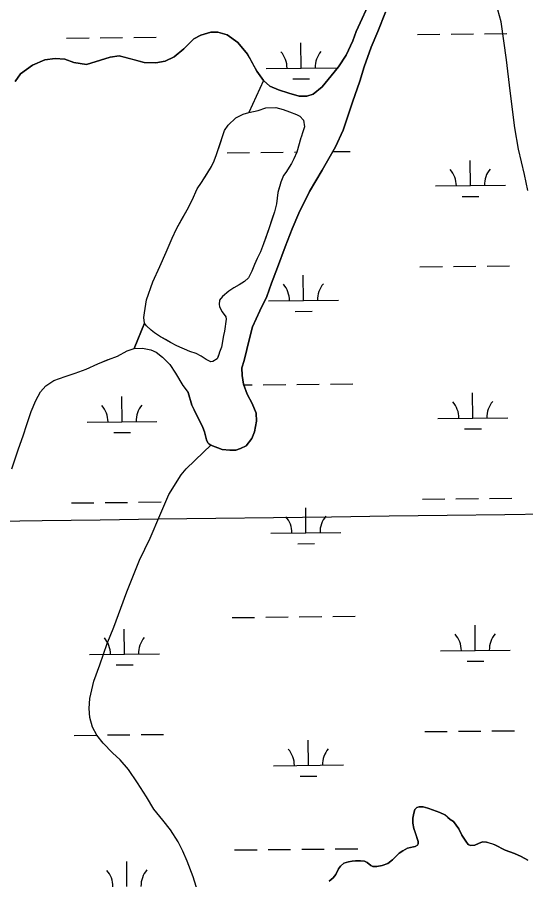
# Model space of a CAD drawing. Extents: x 3734862 to 3772949, y 391520 to 417239.
# Drawn here: x 3758648 to 3759375, y 408713 to 409948 of the extents above; entities that cross this region are included whole.
import ezdxf

# ---------------------------------------------------------------- set-up
doc = ezdxf.new("R2010")
doc.units = 0
for name, color, linetype in [('V-GRID-MAJR', 7, 'Continuous'), ('V-TOPO-SHOR', 7, 'Continuous'), ('V-WETL-SWMP', 7, 'Continuous')]:
    doc.layers.add(name, color=color, linetype=linetype)

msp = doc.modelspace()

# ---------------------------------------------------------------- linework, layer by layer
at = {"layer": 'V-GRID-MAJR'}
msp.add_spline([(3738908.6, 408973.5), (3741556.3, 409006.9), (3746851.6, 409074.3), (3752147, 409142.5), (3757442.4, 409211.4), (3762737.7, 409281.1), (3768033.1, 409351.6), (3770680.7, 409387.1)], degree=3, dxfattribs=at)
at = {"layer": 'V-TOPO-SHOR'}
for points in [[(3759132.8, 409927.6), (3759155.1, 409976.6)], [(3759174.7, 409955.3), (3759163.8, 409927.7), (3759154.3, 409905.3), (3759144.1, 409877.1), (3759137.8, 409856.5), (3759127.3, 409826.5), (3759120.7, 409806.3), (3759114, 409786.5), (3759103.3, 409762.3), (3759084.1, 409729), (3759066.1, 409698.4), (3759050.5, 409667.3), (3759041, 409644.9), (3759030.9, 409619.4), (3759020, 409589.7), (3759011.7, 409567.5), (3759004.7, 409548.3), (3758994.8, 409527.9), (3758984.3, 409504.6), (3758980, 409488.1), (3758972.4, 409456.6), (3758969.2, 409446), (3758969.6, 409435.2), (3758971.5, 409422.8), (3758976.9, 409408.3), (3758983.7, 409394.9), (3758989.4, 409381.1), (3758989.9, 409369.8), (3758987.1, 409354.3), (3758983.5, 409345.2), (3758975.5, 409334.7), (3758967.4, 409330.8), (3758960.5, 409328.5), (3758951.7, 409328.5), (3758941.1, 409329.3), (3758924.5, 409335.6), (3758921.9, 409337.4), (3758920.4, 409339), (3758918.4, 409343.1), (3758915.7, 409354.5), (3758913.2, 409360.6), (3758909.3, 409369), (3758904.6, 409377.7), (3758901.1, 409386), (3758897.6, 409392.6), (3758892.3, 409410.7)], [(3759378.1, 409699.9), (3759373.3, 409722.9), (3759364.7, 409759.2), (3759359.6, 409789.6), (3759352.8, 409842.7), (3759347.7, 409887.2), (3759340, 409941.6), (3759335.4, 409958.7)], [(3758766.9, 409886.4), (3758780.6, 409891), (3758793.6, 409892.5), (3758812, 409887.8), (3758829.3, 409883.4), (3758846.2, 409882.5), (3758859.5, 409885.2), (3758872.1, 409891.5), (3758885.9, 409902.8), (3758900.5, 409916.9), (3758910.3, 409922.3), (3758924.5, 409926.6), (3758934.7, 409926.6), (3758948, 409922.6), (3758963.3, 409911.9), (3758977.4, 409895), (3758984, 409882.8), (3758990.6, 409870.6), (3759000, 409857.2), (3758979.1, 409811.4)], [(3759000, 409857.2), (3759009, 409849.3), (3759021.5, 409844.2), (3759036.1, 409839.4), (3759051, 409835), (3759062, 409835), (3759071, 409837.7), (3759084, 409848.2), (3759097, 409863.9), (3759107.3, 409876.8), (3759118.3, 409893.7), (3759127.8, 409914.4), (3759132.8, 409927.6)], [(3758644.6, 409856.2), (3758652.5, 409866.8), (3758669.4, 409879.3), (3758687.5, 409887.1), (3758702.1, 409889), (3758715.8, 409887.7), (3758728.7, 409883), (3758746.8, 409880.5), (3758766.9, 409886.4)], [(3759000, 409857.2), (3758979.1, 409811.4), (3758992.5, 409814.5), (3759003.6, 409818.1), (3759017.9, 409818.8), (3759028.1, 409816), (3759037.2, 409812.4), (3759047.5, 409808.8), (3759052.2, 409806.4), (3759057.4, 409800.8), (3759058.5, 409791.3), (3759056.5, 409783.8), (3759054.1, 409776.3), (3759053.7, 409775.5)], [(3758829.8, 409510.1), (3758829, 409518.4), (3758829.8, 409524.7), (3758832.8, 409543.7), (3758842, 409569), (3758851.6, 409591.1), (3758860.8, 409611.7), (3758869.2, 409631.8), (3758875.5, 409645.2), (3758883.9, 409659.8), (3758891.1, 409672.5), (3758897.9, 409685.9), (3758905.4, 409702.5), (3758911.4, 409711.6), (3758919, 409723.4), (3758925.7, 409734.1), (3758929.3, 409742.4), (3758932.9, 409751.5), (3758938.5, 409768.1), (3758942.1, 409778.7), (3758944.5, 409785.8), (3758949.7, 409793.7), (3758960.4, 409804), (3758971.1, 409809.1), (3758979.1, 409811.4)], [(3759053.7, 409775.5), (3759047.7, 409754.6), (3759043.7, 409745.1), (3759040.1, 409738.8), (3759031.8, 409725.8), (3759028.6, 409721.4), (3759025, 409711.9), (3759023.4, 409706.4), (3759020.6, 409696.9), (3759018.5, 409681.1), (3759015.7, 409669.6), (3759012.1, 409658.6), (3759008.1, 409646.3), (3759003.3, 409632.9), (3759000.1, 409623.8), (3758995.7, 409612.3), (3758990.9, 409602.5), (3758987.3, 409593.8), (3758983.3, 409584.7), (3758978.6, 409574.8), (3758973, 409569.7), (3758965.5, 409565), (3758957.5, 409560.6), (3758950.4, 409555.9), (3758941.3, 409548.4), (3758937.3, 409542.9), (3758936.5, 409537), (3758937.2, 409533.8), (3758939.2, 409529.4), (3758940.8, 409526.3), (3758944.7, 409521.1), (3758946.3, 409519.1), (3758946.5, 409516)], [(3758946.5, 409516), (3758944.1, 409498.6), (3758942.9, 409492.2), (3758940, 409475.6), (3758937.2, 409468.5), (3758936.4, 409465.3), (3758934.8, 409461), (3758934, 409459), (3758927.7, 409455.1), (3758924.5, 409454.7), (3758918.2, 409457.9), (3758911.1, 409462.7), (3758903.6, 409466.7), (3758894.9, 409469.5), (3758875.9, 409477.8), (3758866.9, 409482.6), (3758859.7, 409486.6), (3758851.1, 409491.4), (3758844.3, 409496.2), (3758839.2, 409500.1), (3758832.5, 409506.1), (3758829.8, 409510.1), (3758815.3, 409473.8)], [(3758639.9, 409301.7), (3758649.4, 409330.1), (3758656.1, 409348.8), (3758661.6, 409364.8), (3758667.5, 409383.5), (3758674.2, 409399.4), (3758680.9, 409411.9), (3758688.7, 409420.5), (3758700.1, 409428.2), (3758716.5, 409433.6), (3758730.9, 409438.6), (3758746.5, 409444.4), (3758763, 409451.8), (3758778.2, 409458.3), (3758791.1, 409463), (3758805.1, 409470.3), (3758815.3, 409473.8), (3758829.8, 409510.1)], [(3758815.3, 409473.8), (3758827, 409474.5), (3758839.1, 409472.1), (3758846.5, 409468.6), (3758855.8, 409461.2), (3758866.3, 409451), (3758874.4, 409438.5), (3758884.9, 409420.9), (3758892.3, 409410.7)], [(3758906.2, 408696.3), (3758899.6, 408717.7), (3758891, 408739.9), (3758884.8, 408754.4), (3758878.2, 408767.6), (3758867, 408784.7), (3758856.1, 408798.5), (3758843.2, 408814.4), (3758832.5, 408832), (3758819.8, 408852), (3758806.9, 408871.1), (3758794.8, 408884.9), (3758783.9, 408895.3), (3758770.6, 408908.7), (3758761.6, 408920.2), (3758755.5, 408931.8), (3758751.5, 408945.5), (3758750.5, 408958.3), (3758751.8, 408972.8), (3758757.6, 408997.5), (3758766.1, 409020.8), (3758776.6, 409051.8), (3758785.9, 409074.9), (3758795.8, 409102.2), (3758804.4, 409125.3), (3758822.8, 409170.7), (3758838, 409202.5), (3758851.7, 409234.8), (3758864.7, 409264.8), (3758882.3, 409292.8), (3758889.6, 409301.6), (3758914.4, 409325.5), (3758924.5, 409335.6)], [(3759094.1, 408711.6), (3759099.8, 408716), (3759103.5, 408720.7), (3759107.5, 408728.9), (3759110.1, 408732.7), (3759115.1, 408737.1), (3759121.6, 408739.1), (3759126.7, 408739.9), (3759131.5, 408740.3), (3759138.8, 408740.7), (3759144.5, 408740), (3759148.3, 408738.3), (3759151, 408735.8), (3759153.5, 408733.6), (3759156.3, 408732.4), (3759162.2, 408732.2), (3759169.6, 408733.6), (3759177.9, 408736.9), (3759184.5, 408741.7), (3759194.3, 408751.7), (3759199.2, 408755), (3759206.2, 408758.7), (3759212.2, 408760.1), (3759217, 408761.2), (3759220.3, 408762.8), (3759221.4, 408765), (3759221.4, 408768.3), (3759217.6, 408779.9), (3759215.2, 408786.9), (3759213.7, 408794.3), (3759213.8, 408801.5), (3759215, 408808.5), (3759216.7, 408813.8), (3759219.5, 408816.7), (3759222.7, 408817.9), (3759228.6, 408817.6), (3759235.2, 408816), (3759243.4, 408813.1), (3759252.4, 408809.9), (3759259.4, 408806.1), (3759263.9, 408802.5), (3759267.3, 408799.8), (3759271.7, 408796.6), (3759275.9, 408791.5), (3759279.3, 408786.5), (3759283.6, 408777.1), (3759289.3, 408768.7), (3759293, 408763.8), (3759296.4, 408762.4), (3759302.6, 408762.9), (3759307.4, 408765.2), (3759313.3, 408767.5), (3759319.2, 408767.4), (3759326.3, 408765.1), (3759330.9, 408763.5), (3759346, 408755.8), (3759358.9, 408751.2), (3759368.7, 408746.8), (3759378, 408741.4)]]:
    msp.add_lwpolyline(points, dxfattribs=at)
at = {"layer": 'V-WETL-SWMP'}
for p, q in [((3759220.4, 409923.4), (3759252.4, 409923.7)), ((3759268.4, 409923.9), (3759300.4, 409924.2)), ((3759316.4, 409924.4), (3759348.4, 409924.8)), ((3758718.5, 409918.1), (3758750.5, 409918.4)), ((3758766.5, 409918.6), (3758798.5, 409918.9)), ((3758814.5, 409919.1), (3758846.5, 409919.5)), ((3759053.8, 409875.2), (3759053.4, 409911.2)), ((3759003.8, 409874.7), (3759103.8, 409875.7)), ((3759042, 409859.7), (3759066, 409859.9)), ((3758948.2, 409754), (3758980.2, 409754.4)), ((3758996.2, 409754.5), (3759028.2, 409754.9)), ((3759044.2, 409755), (3759047.8, 409755.1)), ((3759099.5, 409755.6), (3759124.2, 409755.9)), ((3759296.1, 409706.9), (3759295.7, 409742.9)), ((3759246.1, 409706.4), (3759346.1, 409707.5)), ((3759284.2, 409691.4), (3759308.2, 409691.6)), ((3759223.9, 409590.7), (3759255.9, 409591.1)), ((3759271.9, 409591.3), (3759303.9, 409591.6)), ((3759319.9, 409591.8), (3759351.9, 409592.1)), ((3758849.7, 409586.8), (3758850, 409586.8)), ((3759057.3, 409542.6), (3759057, 409578.6)), ((3759007.3, 409542), (3759107.3, 409543.1)), ((3759045.5, 409527), (3759069.5, 409527.3)), ((3758971.9, 409421.6), (3758983.8, 409421.7)), ((3758999.8, 409421.9), (3759031.8, 409422.2)), ((3759047.8, 409422.4), (3759079.8, 409422.7)), ((3759095.8, 409422.9), (3759127.8, 409423.2)), ((3758797.7, 409369), (3758797.3, 409405)), ((3759299.6, 409374.3), (3759299.2, 409410.3)), ((3758747.7, 409368.5), (3758847.7, 409369.5)), ((3759249.6, 409373.8), (3759349.6, 409374.8)), ((3759287.8, 409358.7), (3759311.8, 409359)), ((3758785.9, 409353.4), (3758809.9, 409353.7)), ((3759227.4, 409258.1), (3759259.4, 409258.4)), ((3759275.4, 409258.6), (3759307.4, 409258.9)), ((3759323.4, 409259.1), (3759355.4, 409259.4)), ((3758725.5, 409252.8), (3758757.5, 409253.1)), ((3758773.5, 409253.3), (3758805.5, 409253.6)), ((3758821.5, 409253.8), (3758853.5, 409254.1)), ((3759060.8, 409209.9), (3759060.5, 409245.9)), ((3759010.8, 409209.4), (3759110.8, 409210.4)), ((3759049, 409194.3), (3759073, 409194.6)), ((3758955.3, 409088.7), (3758987.3, 409089)), ((3759003.3, 409089.2), (3759035.3, 409089.5)), ((3759051.3, 409089.7), (3759083.3, 409090.1)), ((3759099.3, 409090.2), (3759131.3, 409090.6)), ((3758801.2, 409036.3), (3758800.8, 409072.3)), ((3759303.1, 409041.6), (3759302.7, 409077.6)), ((3758751.2, 409035.8), (3758851.2, 409036.9)), ((3759253.1, 409041.1), (3759353.1, 409042.2)), ((3759291.3, 409026.1), (3759315.3, 409026.3)), ((3758789.4, 409020.8), (3758813.4, 409021)), ((3759230.9, 408925.4), (3759262.9, 408925.8)), ((3759278.9, 408925.9), (3759310.9, 408926.3)), ((3759326.9, 408926.4), (3759358.9, 408926.8)), ((3758729, 408920.1), (3758761, 408920.5)), ((3758777, 408920.6), (3758809, 408921)), ((3758825, 408921.1), (3758857, 408921.5)), ((3759064.4, 408877.2), (3759064, 408913.2)), ((3759014.4, 408876.7), (3759114.4, 408877.8)), ((3759052.5, 408861.7), (3759076.5, 408861.9)), ((3758958.8, 408756), (3758990.8, 408756.4)), ((3759006.8, 408756.6), (3759038.8, 408756.9)), ((3759054.8, 408757.1), (3759086.8, 408757.4)), ((3759102.8, 408757.6), (3759134.8, 408757.9)), ((3758804.7, 408703.7), (3758804.4, 408739.7))]:
    msp.add_line(p, q, dxfattribs=at)
for points in [[(3759155.1, 409976.6), (3759132.8, 409927.6), (3759127.8, 409914.4), (3759118.3, 409893.7), (3759107.3, 409876.8), (3759097, 409863.9), (3759084, 409848.2), (3759071, 409837.7), (3759062, 409835), (3759051, 409835), (3759036.1, 409839.4), (3759021.5, 409844.2), (3759009, 409849.3), (3759000, 409857.2), (3758990.6, 409870.6), (3758979.9, 409890.4), (3758977.4, 409895), (3758963.3, 409911.9), (3758948, 409922.6), (3758934.7, 409926.6), (3758924.5, 409926.6), (3758910.3, 409922.3), (3758900.5, 409916.9), (3758885.9, 409902.8), (3758872.1, 409891.5), (3758859.5, 409885.2), (3758846.2, 409882.5), (3758829.3, 409883.4), (3758793.6, 409892.5), (3758780.6, 409891), (3758766.8, 409886.4), (3758746.8, 409880.5), (3758728.7, 409883), (3758715.8, 409887.7), (3758702.1, 409889), (3758687.5, 409887.1), (3758669.4, 409879.3), (3758652.5, 409866.8), (3758644.6, 409856.2)], [(3758924.5, 409335.6), (3758941.1, 409329.3), (3758951.7, 409328.5), (3758960.5, 409328.5), (3758967.4, 409330.8), (3758975.5, 409334.7), (3758983.5, 409345.2), (3758987.1, 409354.3), (3758989.9, 409369.8), (3758989.4, 409381.1), (3758983.7, 409394.9), (3758976.9, 409408.3), (3758971.5, 409422.8), (3758969.6, 409435.2), (3758969.2, 409446), (3758972.4, 409456.6), (3758980, 409488.1), (3758984.3, 409504.6), (3758994.8, 409527.9), (3759004.7, 409548.3), (3759011.7, 409567.5), (3759020, 409589.7), (3759030.9, 409619.4), (3759041, 409644.9), (3759050.5, 409667.3), (3759066.1, 409698.4), (3759084.1, 409729), (3759103.3, 409762.3), (3759114, 409786.5), (3759120.7, 409806.3), (3759127.3, 409826.5), (3759137.8, 409856.5), (3759144.1, 409877.1), (3759154.3, 409905.3), (3759163.8, 409927.7), (3759174.7, 409955.3)], [(3758639.9, 409301.7), (3758649.4, 409330.1), (3758656.1, 409348.8), (3758661.6, 409364.8), (3758667.5, 409383.5), (3758674.2, 409399.4), (3758680.9, 409411.9), (3758688.7, 409420.5), (3758700.1, 409428.2), (3758716.5, 409433.6), (3758730.9, 409438.6), (3758746.5, 409444.4), (3758763, 409451.8), (3758778, 409458.3), (3758778.2, 409458.3), (3758791.1, 409463), (3758805.1, 409470.3), (3758815.3, 409473.8), (3758827, 409474.5), (3758839.1, 409472.1), (3758846.5, 409468.6), (3758855.8, 409461.2), (3758866.3, 409451), (3758874.4, 409438.5), (3758884.9, 409420.9), (3758892.3, 409410.7), (3758897.6, 409392.6), (3758901.1, 409386), (3758904.6, 409377.7), (3758909.3, 409369), (3758913.2, 409360.6), (3758915.7, 409354.5), (3758918.4, 409343.1), (3758920.4, 409339), (3758921.9, 409337.4), (3758924.5, 409335.6)], [(3759378, 408741.4), (3759368.7, 408746.8), (3759358.9, 408751.2), (3759346, 408755.8), (3759330.9, 408763.5), (3759319.2, 408767.4), (3759313.3, 408767.5), (3759307.4, 408765.2), (3759302.6, 408762.9), (3759296.4, 408762.4), (3759293, 408763.8), (3759289.3, 408768.7), (3759283.6, 408777.1), (3759279.3, 408786.5), (3759275.9, 408791.5), (3759271.7, 408796.6), (3759267.3, 408799.8), (3759259.4, 408806.1), (3759252.4, 408809.9), (3759235.2, 408816), (3759228.6, 408817.6), (3759222.7, 408817.9), (3759219.5, 408816.7), (3759216.7, 408813.8), (3759215, 408808.5), (3759213.8, 408801.5), (3759213.7, 408794.3), (3759215.2, 408786.9), (3759221.4, 408768.3), (3759221.4, 408765), (3759220.3, 408762.8), (3759217, 408761.2), (3759206.2, 408758.7), (3759199.2, 408755), (3759194.3, 408751.7), (3759184.5, 408741.7), (3759177.9, 408736.9), (3759169.6, 408733.6), (3759162.2, 408732.2), (3759156.3, 408732.4), (3759153.5, 408733.6), (3759148.3, 408738.3)], [(3759148.3, 408738.3), (3759144.5, 408740), (3759138.8, 408740.7), (3759131.5, 408740.3), (3759126.7, 408739.9), (3759121.6, 408739.1), (3759115.1, 408737.1), (3759110.1, 408732.7), (3759107.5, 408728.9), (3759103.5, 408720.7), (3759099.8, 408716), (3759094.1, 408711.6)]]:
    msp.add_lwpolyline(points, dxfattribs=at)
msp.add_lwpolyline([(3758979.1, 409811.4), (3758992.5, 409814.5), (3759003.6, 409818.1), (3759017.9, 409818.8), (3759028.1, 409816), (3759037.2, 409812.4), (3759047.5, 409808.8), (3759052.2, 409806.4), (3759057.4, 409800.8), (3759058.5, 409791.3), (3759056.5, 409783.8), (3759054.1, 409776.3), (3759053.7, 409775.5), (3759047.7, 409754.6), (3759043.7, 409745.1), (3759040.1, 409738.8), (3759031.8, 409725.8), (3759028.6, 409721.4), (3759025, 409711.9), (3759020.6, 409696.9), (3759018.5, 409681.1), (3759015.7, 409669.6), (3759008.1, 409646.3), (3759000.1, 409623.8), (3758995.7, 409612.3), (3758990.9, 409602.5), (3758987.3, 409593.8), (3758983.3, 409584.7), (3758978.6, 409574.8), (3758973, 409569.7), (3758965.5, 409565), (3758957.5, 409560.6), (3758950.4, 409555.9), (3758941.3, 409548.4), (3758937.3, 409542.9), (3758936.5, 409537), (3758937.2, 409533.8), (3758939.2, 409529.4), (3758940.8, 409526.3), (3758946.3, 409519.1), (3758946.5, 409516), (3758944.1, 409498.6), (3758942.9, 409492.2), (3758940, 409475.6), (3758937.2, 409468.5), (3758936.4, 409465.3), (3758934, 409459), (3758927.7, 409455.1), (3758924.5, 409454.7), (3758918.2, 409457.9), (3758911.1, 409462.7), (3758903.6, 409466.7), (3758894.9, 409469.5), (3758875.9, 409477.8), (3758866.9, 409482.6), (3758851.1, 409491.4), (3758844.3, 409496.2), (3758839.2, 409500.1), (3758832.5, 409506.1), (3758829.8, 409510.1), (3758829, 409518.4), (3758829.8, 409524.7), (3758832.8, 409543.7), (3758842, 409569), (3758851.6, 409591.1), (3758860.8, 409611.7), (3758869.2, 409631.8), (3758875.5, 409645.2), (3758891.1, 409672.5), (3758897.9, 409685.9), (3758905.4, 409702.5), (3758911.4, 409711.6), (3758925.7, 409734.1), (3758929.3, 409742.4), (3758932.9, 409751.5), (3758944.5, 409785.8), (3758949.7, 409793.7), (3758960.4, 409804), (3758971.1, 409809.1)], close=True, dxfattribs=at)
for centre, start, end in [((3758998.6, 409875.1), 359.8334, 41.377), ((3759109.1, 409876.3), 139.8334, 181.377), ((3759240.8, 409706.8), 359.8334, 41.377), ((3759351.3, 409708), 139.8334, 181.377), ((3759002.1, 409542.4), 359.8334, 41.377), ((3759112.6, 409543.6), 139.8334, 181.377), ((3758742.5, 409368.9), 359.8334, 41.377), ((3758853, 409370), 139.8334, 181.377), ((3759244.4, 409374.2), 359.8334, 41.377), ((3759354.8, 409375.3), 139.8334, 181.377), ((3759005.6, 409209.8), 359.8334, 41.377), ((3759116.1, 409211), 139.8334, 181.377), ((3758746, 409036.2), 359.8334, 41.377), ((3758856.5, 409037.4), 139.8334, 181.377), ((3759247.9, 409041.5), 359.8334, 41.377), ((3759358.3, 409042.7), 139.8334, 181.377), ((3759009.1, 408877.1), 359.8334, 41.377), ((3759119.6, 408878.3), 139.8334, 181.377), ((3758749.5, 408703.6), 359.8334, 41.377), ((3758860, 408704.7), 139.8334, 181.377)]:
    msp.add_arc(centre, 35.2, start, end, dxfattribs=at)

doc.saveas('drawing.dxf')
